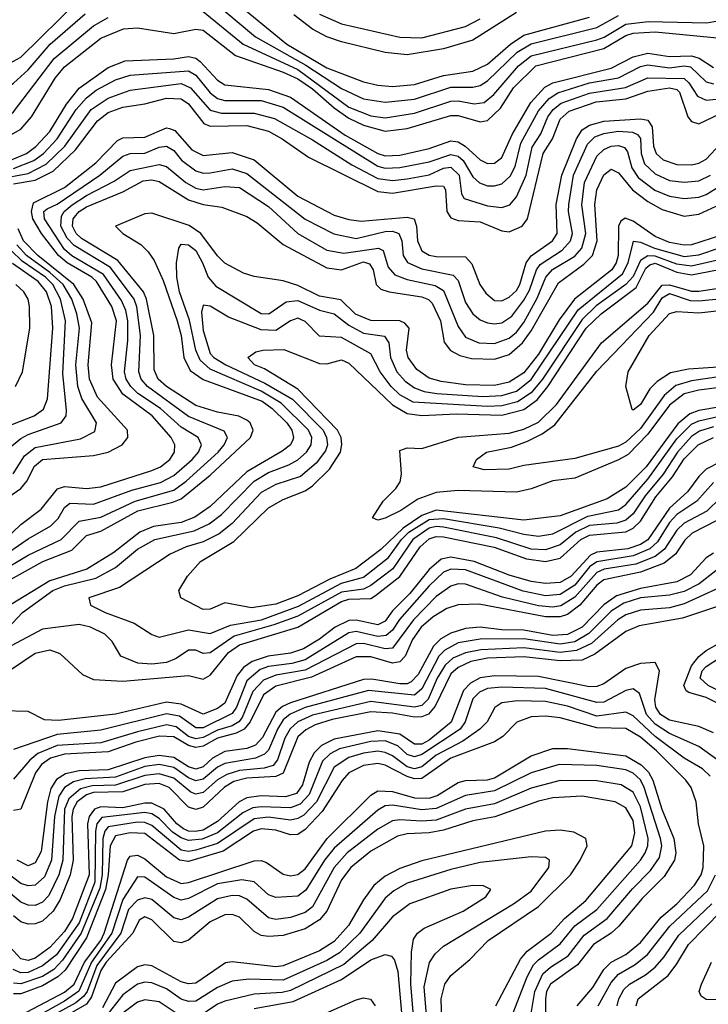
# Model space of a CAD drawing. Header units: inches. Extents: x 884549 to 1028252, y 526810 to 653624.
# Tile 323 of 656: x 892667 to 894556, y 626695 to 629397. Entities that reach past the tile are written whole.
import ezdxf

# ---------------------------------------------------------------- set-up
doc = ezdxf.new("R2010")
doc.units = ezdxf.units.IN
doc.header["$MEASUREMENT"] = 0
doc.layers.add('A8692', color=7, linetype='Continuous')

msp = doc.modelspace()

# ---------------------------------------------------------------- linework, layer by layer
at = {"layer": 'A8692', "color": 5}
for points, elevation in [([(892268.4, 629450), (892310.1, 629350), (892330, 629316.2), (892350, 629294.8), (892370, 629282.3), (892430, 629278.7), (892448.6, 629271.4), (892530, 629216.4), (892590, 629199.7), (892630, 629208.9), (892650, 629222.8), (892690, 629259.1), (892750.7, 629329.3), (892847, 629413)], 3260), ([(892430, 629414.2), (892473.2, 629333.2), (892510, 629296.7), (892550, 629270.7), (892590, 629263.8), (892630, 629272.2), (892670, 629293.8), (892830, 629452.2)], 3280), ([(893252.4, 629450), (893400, 629330), (893510, 629264.8), (893610, 629226.7), (893650, 629217), (893690, 629213.8), (893750, 629219.3), (893830, 629243.5), (893910, 629255.1), (893950, 629274.7), (894013.2, 629330), (894050, 629354.8), (894230, 629403.8)], 3280), ([(892217.9, 629430), (892270, 629305), (892298.9, 629270), (892350, 629233.4), (892390, 629213.7), (892450, 629211), (892470, 629202.3), (892530, 629145.8), (892554.3, 629130), (892590, 629118.1), (892610, 629118.3), (892630, 629126.6), (892650, 629143.5), (892761.4, 629290), (892870, 629380), (892910, 629402.7)], 3240), ([(893170, 629419.6), (893279.9, 629330), (893430, 629259.9), (893570, 629156.8), (893630, 629133.1), (893670, 629127.9), (893750, 629139.9), (893850, 629173.4), (893870, 629174.2), (893913.9, 629166.1), (893941.2, 629170), (893968.2, 629191.8), (894035.3, 629270), (894070, 629297.8), (894250, 629341.8), (894270.8, 629349.2), (894330, 629384.8), (894391.5, 629391.5), (894552.2, 629387.8), (894602.6, 629397.4)], 3240), ([(893230, 629419.9), (893314.1, 629350), (893452.1, 629272.1), (893550, 629207.6), (893610, 629179.5), (893670, 629170.5), (893750, 629179), (893850, 629211.5), (893910, 629211.4), (893930, 629216.2), (893950, 629229.3), (894032.1, 629307.9), (894070, 629331), (894250, 629375.6), (894310, 629408.3)], 3260), ([(894030, 629417), (893910, 629340.8), (893830, 629317.2), (893730, 629300), (893670, 629306.5), (893550, 629336.1), (893510, 629349.8), (893470, 629370.6), (893419, 629410)], 3320), ([(893490, 629412.3), (893550, 629385.5), (893710, 629348.8), (893770, 629347), (893890, 629378.3), (893930, 629398.8)], 3340), ([(892630, 629073.1), (892670, 629096.8), (892699.6, 629130), (892764.1, 629235.9), (892790, 629267.5), (892890, 629346.5), (892951.7, 629371.7), (892990, 629374.5), (893090, 629359.1), (893150, 629370.7), (893170, 629367.8), (893258.8, 629298.8), (893390, 629252.7), (893430, 629234.2), (893470, 629207.4), (893530, 629154.6), (893570, 629126.4), (893610, 629107.1), (893670, 629090.7), (893730, 629098.2), (893850, 629134.3), (893870, 629134.2), (893930, 629116.7), (893950, 629120.5), (893986.4, 629153.6), (894021.6, 629210), (894083.5, 629270), (894270, 629318), (894330, 629353), (894350, 629359.9), (894410, 629363.3), (894610, 629344.6)], 3220), ([(892646.5, 629013.5), (892686.2, 629030), (892711.1, 629048.9), (892749.7, 629090.3), (892795.2, 629164.8), (892830, 629208.9), (892910, 629265.2), (892956.3, 629283.7), (893090, 629289), (893130, 629295.4), (893150, 629291), (893162.2, 629282.2), (893210, 629230.6), (893230, 629218.3), (893350, 629205.4), (893410, 629183.8), (893559.7, 629079.7), (893650, 629029.2), (893670, 629023.3), (893710, 629025), (893790, 629042.9), (893850, 629064.2), (893870, 629061.5), (893889.1, 629050), (893930, 629011.8), (893950, 629001.8), (893970, 629003.1), (893990, 629018.7), (894018, 629082), (894069, 629170), (894108, 629212), (894130, 629223.9), (894290, 629263.5), (894350, 629294.5), (894390, 629304.6), (894450, 629295.8), (894510, 629297.9), (894531, 629291), (894570, 629265.4)], 3180), ([(892650, 628988.1), (892705.7, 629010), (892732, 629030), (892770.1, 629070), (892821.7, 629150), (892850, 629182.7), (892876.8, 629203.2), (892930, 629231.6), (892970, 629244.6), (893130, 629256.2), (893150, 629245), (893190, 629196.5), (893210, 629181), (893230, 629174.8), (893330, 629174.9), (893390, 629157.2), (893650, 628995), (893670, 628989.7), (893710, 628991.4), (893790, 629006.9), (893850, 629026.8), (893870, 629021.9), (893883.6, 629010), (893910, 628966), (893928.7, 628948.7), (893950, 628941.2), (893970, 628940.7), (893990, 628946.8), (894012.5, 628967.5), (894026, 628994), (894042.3, 629057.7), (894090, 629146.6), (894119.2, 629180.8), (894143.7, 629196.3), (894230, 629223.4), (894310, 629237.4), (894370, 629268.4), (894390, 629272.5), (894450, 629264.9), (894490, 629269.9), (894507.1, 629267.1), (894550, 629226.4), (894570, 629220.4)], 3160), ([(892610, 628960.1), (892690, 628974.9), (892739.8, 629000.2), (892791.1, 629050), (892863.4, 629150), (892910, 629181.8), (892970, 629203.2), (893110, 629222), (893135.9, 629210), (893190, 629148.3), (893220.3, 629140.3), (893310, 629140.3), (893366.1, 629126.1), (893470, 629067.5), (893578.5, 628998.5), (893650, 628961.1), (893690, 628955.5), (893730, 628960.5), (893790, 628971.5), (893830, 628989.7), (893850, 628992.4), (893872.8, 628970), (893879, 628919), (893886, 628906), (893950, 628885.7), (893990, 628881.3), (894011.5, 628888.5), (894030, 628910.6), (894056.1, 628970), (894073.2, 629046.8), (894096.4, 629083.6), (894116.1, 629130), (894130.6, 629150), (894152.6, 629167.4), (894230, 629195.3), (894329.3, 629210.7), (894390, 629237.2), (894490, 629235.3), (894503.2, 629223.2), (894526.6, 629186.6), (894550, 629176), (894670, 629188.2)], 3140), ([(892650, 628946.3), (892710, 628956.3), (892759.3, 628980.7), (892820.3, 629039.7), (892880.8, 629119.2), (892910, 629142.3), (892950, 629156.6), (893010, 629165.7), (893070, 629181.2), (893110, 629179.6), (893130, 629165.7), (893172.2, 629112.2), (893190, 629104.9), (893290, 629106), (893350, 629090.7), (893387.6, 629070), (893459.7, 629019.7), (893650, 628925.2), (893690, 628920.4), (893810, 628941), (893830, 628940.1), (893835.1, 628930), (893839.2, 628870), (893850, 628853.4), (893870, 628846.1), (893930, 628841.9), (893990, 628817.1), (894010, 628814.6), (894045.8, 628830), (894060.5, 628850), (894103.1, 629030), (894128.4, 629070), (894150, 629124.2), (894174.1, 629145.9), (894248.2, 629171.8), (894330, 629179.4), (894390, 629200.5), (894450, 629209.4), (894470, 629205.4), (894477.6, 629197.6), (894500.1, 629130), (894510, 629117.1), (894530, 629111.2), (894590, 629139.8)], 3120), ([(892627.5, 627970), (892670, 628011.7), (892726.1, 628053.9), (892770.5, 628109.5), (892790, 628115.3), (892850, 628110.3), (892890, 628114.4), (893030, 628159.7), (893053.6, 628170), (893078.9, 628190), (893092, 628210), (893092.8, 628230), (893082.2, 628250), (893030.9, 628310), (892950, 628369), (892923.2, 628410), (892919.2, 628450), (892932.6, 628570), (892919.8, 628610), (892877.9, 628677.9), (892865.4, 628690), (892797, 628730), (892774, 628750), (892726.5, 628810), (892702.8, 628850), (892699.6, 628870), (892705.4, 628894.6), (892790, 628936.6), (892875.7, 629004.3), (892935.1, 629064.9), (892950, 629072.3), (893010, 629074.2), (893070, 629099.7), (893077.9, 629097.9), (893092.4, 629092.4), (893139.4, 629039.4), (893170, 629023.7), (893250, 629032.5), (893310, 629012.4), (893430, 628912.5), (893530, 628860.6), (893570, 628848.2), (893604, 628844), (893730, 628855.2), (893749.4, 628850), (893756, 628830), (893758.3, 628790), (893770, 628762.9), (893790, 628750.9), (893810, 628747.3), (893890, 628745.8), (893907.2, 628727.2), (893929.8, 628669.8), (893946.3, 628646.3), (893970, 628626.2), (893990, 628625), (894010, 628634.9), (894030, 628653.5), (894039.5, 628670), (894056.8, 628730), (894070, 628749.2), (894129, 628790), (894141.8, 628810), (894138.5, 628890), (894154, 628970), (894195, 629070), (894210, 629094.7), (894230, 629107.2), (894270, 629118.6), (894370, 629124.4), (894390, 629121), (894402.6, 629102.6), (894405.9, 629050), (894413.4, 629030), (894432.3, 629012.3), (894470, 628999.8), (894510, 628998.7), (894530, 629003.1), (894550, 629014.2), (894590, 629056.1)], 3080), ([(892610, 627916.8), (892690, 627972.2), (892752.1, 628007.9), (892772.3, 628027.7), (892790, 628058.4), (892804.4, 628070), (892870, 628067), (892974.8, 628105.2), (893053.1, 628126.9), (893090, 628146.3), (893140.4, 628190), (893158, 628210), (893166.3, 628230), (893156.4, 628250), (893110, 628278.1), (893053.1, 628330), (892991.3, 628371.3), (892971.7, 628390), (892959.4, 628410), (892954.3, 628430), (892963.5, 628516.5), (892963.4, 628570), (892958.7, 628598.6), (892946.2, 628626.2), (892897.2, 628697.2), (892810, 628748.8), (892790, 628766.5), (892735.3, 628850), (892733.2, 628870), (892742.1, 628877.9), (892770, 628890.9), (892886.5, 628970), (892950, 629022.3), (892970, 629030), (893010, 629030.9), (893050, 629047.3), (893070, 629049.8), (893090, 629037.5), (893111.4, 629011.4), (893150, 628982.1), (893170, 628975.8), (893190, 628976.6), (893250, 628987.6), (893290, 628974.9), (893450, 628849.8), (893528.9, 628808.9), (893590, 628796.4), (893670, 628815.7), (893690, 628816.2), (893707.5, 628810), (893715.2, 628790), (893718.7, 628750), (893730.9, 628730.9), (893770, 628713.1), (893856.1, 628696.1), (893870, 628680.7), (893890, 628620.7), (893910.1, 628590), (893930, 628573.5), (893950, 628565), (893970, 628561.9), (893990, 628565.1), (894017.1, 628582.9), (894050, 628627.1), (894065.6, 628654.4), (894084.7, 628710), (894095.1, 628724.9), (894155.6, 628764.4), (894177.9, 628790), (894183.6, 628810), (894173.1, 628870), (894173.6, 628890), (894186.8, 628970), (894224.7, 629055.3), (894244.7, 629075.3), (894270, 629084.5), (894309.2, 629090.8), (894348.6, 629088.6), (894362, 629082), (894370.5, 629070.5), (894372, 629030), (894381.6, 629001.6), (894410, 628973.8), (894450, 628955.4), (894490, 628951), (894530, 628954.4), (894562.5, 628970)], 3060), ([(892610, 627879.9), (892690, 627927.1), (892780.9, 627970), (892830, 628021), (892890, 628031.8), (892984.3, 628075.7), (893090, 628105.9), (893123.5, 628130), (893211.4, 628210), (893228.2, 628230), (893236.9, 628250), (893227.7, 628267.7), (893130, 628308.1), (893017.8, 628390), (893000.4, 628410), (892993.5, 628430), (892998.6, 628530), (892988.5, 628608.5), (892981.2, 628630), (892916.4, 628716.4), (892816.9, 628776.9), (892797.6, 628797.6), (892779.8, 628830), (892782.2, 628857.8), (892789.5, 628870), (892811.4, 628888.5), (892850, 628914.5), (892926.5, 628953.5), (892970, 628983.3), (893050, 628999.6), (893070, 628994.2), (893123.2, 628950), (893150, 628934.6), (893170, 628929.6), (893230, 628938.6), (893270, 628936.1), (893350, 628884.4), (893430.2, 628810.2), (893510, 628764.7), (893556.3, 628756.3), (893651.4, 628770), (893663.8, 628763.8), (893678, 628718), (893696.2, 628696.2), (893730, 628683.4), (893807, 628667), (893830, 628653.7), (893870, 628555.1), (893890, 628525.8), (893926.5, 628510), (893970, 628507.8), (894010, 628522.4), (894030, 628539.5), (894050, 628565.8), (894087.1, 628632.9), (894110.6, 628690), (894129, 628711), (894190, 628747.9), (894209.5, 628770), (894219.8, 628810), (894208.8, 628888.8), (894216.6, 628950), (894250, 629022), (894270, 629040.9), (894290, 629049.6), (894310, 629051.8), (894326.5, 629046.5), (894334.2, 629034.2), (894346, 628990), (894364, 628964), (894409.4, 628929.4), (894450, 628912.9), (894490, 628906.4), (894530, 628909.8), (894550, 628917.4), (894610, 628953.8)], 3040), ([(892610, 627843.2), (892730.4, 627909.6), (892810, 627940.7), (892850, 627981.6), (892890, 627993.1), (892991.1, 628048.9), (893087.5, 628072.5), (893110, 628082), (893190, 628146.5), (893300.7, 628250), (893308, 628270), (893299.4, 628290), (893290, 628297.8), (893268.4, 628308.4), (893210, 628319.9), (893150, 628338.4), (893070.2, 628390), (893047.3, 628410), (893036.1, 628436), (893035.1, 628530), (893015.3, 628630), (893006.3, 628650), (892936.4, 628736.4), (892836.5, 628796.5), (892822.1, 628810), (892811.7, 628830), (892814, 628850), (892820.7, 628859.3), (892830, 628870.8), (892850, 628882.9), (892950, 628924.7), (893005.4, 628954.6), (893030, 628956.9), (893050, 628953.1), (893130, 628902.3), (893170, 628890), (893222, 628882), (893290, 628857), (893319, 628839), (893390, 628780.3), (893510, 628715.7), (893550, 628710.5), (893610, 628732), (893626.5, 628726.5), (893637, 628710), (893644.6, 628670), (893657.7, 628657.7), (893680.3, 628650), (893770, 628636), (893788.7, 628628.7), (893798.9, 628618.9), (893821.4, 628570), (893831.6, 628511.6), (893848.7, 628488.7), (893875, 628475), (893906.7, 628466.7), (893970, 628465.2), (894010, 628478.4), (894046.2, 628510), (894070, 628543.1), (894144.9, 628675.1), (894214.3, 628725.7), (894238.4, 628750), (894251.5, 628790), (894244.5, 628890), (894250, 628930), (894270, 628970.9), (894290, 628986.8), (894310, 628976.5), (894348.6, 628930), (894390, 628897.7), (894430, 628876.1), (894490, 628857.7), (894530, 628862.7), (894590, 628890.9)], 3020), ([(894590, 628804.4), (894510, 628778.8), (894490, 628777.7), (894450, 628785.7), (894410, 628802.1), (894350, 628843.7), (894327.8, 628852.2), (894316.5, 628843.5), (894310.2, 628829.8), (894308.9, 628750), (894303.5, 628730), (894291.3, 628710), (894188.7, 628630), (894146.9, 628573.1), (894090, 628478.5), (894050, 628427.5), (894010, 628401.8), (893970, 628392.9), (893890, 628394.8), (893823.7, 628403.7), (893790, 628413.3), (893756.7, 628436.7), (893732.6, 628470), (893727.9, 628490), (893735.4, 628550), (893723.8, 628563.8), (893710, 628570), (893630, 628571.3), (893588.7, 628588.7), (893548.1, 628628.1), (893490, 628638.4), (893430, 628667.5), (893390, 628680.6), (893310, 628691.6), (893281, 628701), (893230, 628729), (893210, 628748.5), (893164.1, 628810), (893132, 628832), (893030, 628865.5), (893010, 628864.4), (892930, 628830.6), (892949.9, 628810), (892999.7, 628779.7), (893019.9, 628759.9), (893035.8, 628735.8), (893060.9, 628680.9), (893099.2, 628570), (893110, 628530), (893117.5, 628470), (893134.4, 628434.4), (893170, 628409.1), (893332.4, 628350), (893359.7, 628330), (893399.6, 628290), (893413.4, 628270), (893418.7, 628250), (893416.3, 628243.7), (893409.6, 628230), (893387.3, 628212.7), (893290, 628155.8), (893190, 628061.2), (893148, 628032), (893110, 628017.1), (893034.2, 628005.8), (892996.7, 627990), (892925.2, 627934.8), (892851.2, 627888.8), (892750, 627857), (892630, 627783.4)], 2980), ([(892610, 628069.2), (892670.5, 628110), (892687.1, 628130), (892708.1, 628171.9), (892730, 628189.8), (892870, 628200.7), (892910, 628210.3), (892948.4, 628230), (892963.8, 628250), (892962.8, 628270), (892880.7, 628360.7), (892858.3, 628410), (892854.7, 628450), (892865.2, 628565.2), (892840.8, 628630), (892815.5, 628670), (892716.5, 628750), (892677.9, 628790), (892663, 628823)], 3120), ([(892619.1, 627710), (892675.1, 627770), (892758, 627830), (892790, 627843.4), (892875.6, 627864.4), (892930, 627893.7), (892990, 627943.3), (893037.9, 627970), (893145.8, 627994.2), (893186.7, 628013.3), (893220.9, 628039.1), (893309.9, 628130.1), (893350, 628154.4), (893405.1, 628174.9), (893430, 628189.3), (893453.6, 628210), (893466.9, 628230), (893468.6, 628250), (893459, 628270), (893384.2, 628344.2), (893330, 628377.2), (893190, 628438), (893162.1, 628462.1), (893150.6, 628490), (893132.5, 628572.5), (893105.9, 628650), (893098.3, 628690), (893097.6, 628730), (893103.6, 628770), (893110, 628781.2), (893130, 628779.2), (893150, 628763.6), (893168.8, 628730), (893184, 628690), (893205.2, 628665.2), (893330, 628590.8), (893350.2, 628589.8), (893397.9, 628622.1), (893430, 628626.5), (893490, 628599.9), (893529.5, 628590), (893570, 628558.1), (893610, 628536.2), (893668, 628528), (893679.8, 628510), (893684, 628470), (893701.9, 628430), (893724.6, 628404.6), (893750, 628386.7), (893776.6, 628376.6), (893811.4, 628371.4), (893937.7, 628362.3), (893990, 628365), (894030, 628377.1), (894070, 628409.5), (894199.1, 628600.9), (894320.4, 628699.6), (894336.8, 628730), (894351.3, 628788.7), (894370, 628786.7), (894408.8, 628770), (894490, 628746.7), (894530, 628751.2), (894590, 628771.6)], 2960), ([(892649.3, 628150.7), (892680.4, 628199.6), (892710, 628223.2), (892833.9, 628246.1), (892873.6, 628266.4), (892877.7, 628290), (892837.3, 628357.3), (892826.8, 628390), (892821.3, 628450), (892830.9, 628550), (892823.9, 628590), (892809.7, 628630), (892786.7, 628670), (892750, 628703), (892685.7, 628750), (892659.2, 628779.2)], 3140), ([(892630, 628214.8), (892670, 628247.6), (892690, 628258.4), (892780.9, 628290), (892795, 628310), (892795.4, 628324.6), (892785.6, 628425.6), (892792.7, 628570), (892779, 628630), (892757.7, 628670), (892737.8, 628690), (892674, 628734), (892643.6, 628763.6)], 3160), ([(894610, 628743.2), (894510, 628720.2), (894470, 628725.6), (894410, 628748.1), (894390, 628748.4), (894370, 628735.8), (894350, 628691.7), (894330.3, 628670), (894248.2, 628611.8), (894210, 628574.3), (894101.1, 628410), (894070, 628372.7), (894032.3, 628347.7), (893990, 628337.2), (893950, 628335.2), (893746.8, 628346.8), (893710, 628367.1), (893686.3, 628390), (893656.2, 628430), (893630, 628480.1), (893550, 628524.9), (893490, 628528.3), (893450, 628568.6), (893430, 628577.4), (893410, 628570.1), (893370, 628543.5), (893330, 628545.9), (893240.3, 628580.3), (893190, 628610.8), (893170, 628613), (893165.8, 628594.2), (893170, 628543.5), (893190, 628480.7), (893199.4, 628470), (893232.5, 628450), (893339.3, 628399.3), (893415.5, 628355.5), (893499.2, 628270), (893509.2, 628250), (893511.2, 628230), (893506.1, 628213.9), (893480.1, 628179.9), (893437.2, 628142.8), (893370, 628121.1), (893330, 628099.6), (893250, 628014.3), (893214.3, 627985.7), (893170, 627963.9), (893123.4, 627950), (893080.2, 627930), (892941.3, 627838.7), (892856.9, 627810), (892861.5, 627790), (892901.6, 627770), (892980.9, 627740.9), (893030, 627709.4), (893050, 627702.2), (893130, 627722.3), (893190, 627712.3), (893245, 627735), (893330.2, 627750.2), (893432.4, 627787.6), (893550, 627850.7), (893610, 627867), (893678.7, 627921.3), (893714.4, 627970), (893734.7, 627990), (893790, 628024.8), (893830, 628028.2), (893982.7, 628002.7), (894050, 627984.5), (894090, 627979.5), (894130, 627986), (894225.7, 628034.3), (894310, 628051.5), (894330, 628065.9), (894390, 628136), (894470, 628246.5), (894510, 628286.9), (894530, 628296.3), (894590.3, 628309.8)], 2940), ([(892610, 628272.3), (892706.5, 628310), (892732.1, 628327.9), (892743.4, 628356.6), (892758.1, 628550), (892753.9, 628610), (892740.3, 628650), (892717.9, 628677.9), (892647.7, 628727.7)], 3180), ([(894590, 628334.5), (894530, 628323.9), (894505.3, 628314.7), (894472.7, 628287.3), (894385.4, 628170), (894330, 628113.7), (894278.4, 628081.7), (894150, 628035.5), (894050, 628023.4), (893810, 628050.5), (893770, 628036.2), (893718.7, 628001.3), (893657.4, 627942.6), (893589, 627891), (893518.2, 627861.8), (893430, 627815.7), (893370, 627792.4), (893303, 627783), (893230, 627796.5), (893190, 627779.2), (893170, 627777.8), (893109.6, 627810), (893103.7, 627830), (893127.7, 627870), (893163.2, 627910), (893254.9, 627965.1), (893350, 628057.4), (893390, 628080.3), (893450, 628103.5), (893470, 628117.3), (893516.6, 628163.4), (893546.9, 628210), (893551.1, 628231.1), (893548.6, 628250), (893539.3, 628270), (893430, 628382.9), (893339, 628439), (893311.7, 628450), (893293.3, 628470), (893314.5, 628485.5), (893334, 628490), (893391.4, 628491.4), (893490, 628453.2), (893510, 628452.2), (893550, 628463.4), (893570, 628454.5), (893690, 628339.9), (893730, 628315.6), (893770, 628310.8), (893865.1, 628314.9), (893990, 628311.3), (894050, 628327.1), (894086.4, 628353.6), (894116.1, 628390), (894221.4, 628550), (894262.4, 628590), (894358.4, 628661.6), (894384.7, 628715.3), (894395.8, 628724.2), (894410, 628728.5), (894470, 628703.7), (894510, 628696.6), (894610, 628715.7)], 2920), ([(892655.8, 628390), (892674.5, 628430), (892694.6, 628550), (892694, 628610), (892690.1, 628630), (892678.9, 628650), (892656.2, 628670)], 3220), ([(894710, 628403.3), (894530, 628380.5), (894489.9, 628370.1), (894450, 628338.8), (894390, 628259.2), (894336.1, 628203.9), (894310, 628188.9), (894190, 628138.7), (894130, 628131), (894070, 628108.9), (894030, 628100.2), (893870, 628104.3), (893810, 628099.3), (893759.3, 628080.7), (893712.9, 628050), (893670, 628028.7), (893650, 628022.9), (893635.1, 628030), (893664.6, 628075.4), (893699.3, 628110), (893711.2, 628128.8), (893714.9, 628150), (893710, 628214.3), (893730, 628222.1), (893770, 628220.1), (893870, 628251.4), (894010, 628261.9), (894050, 628273.1), (894090, 628292.4), (894139.6, 628340.4), (894263.3, 628510), (894390, 628618.5), (894430, 628668.7), (894450, 628669.6), (894510, 628652.1), (894530, 628651.4), (894610, 628663.9)], 2880), ([(894710, 628435), (894510, 628406), (894467.4, 628392.6), (894434.8, 628365.2), (894370, 628275.2), (894330, 628237.7), (894310, 628226), (894190, 628193), (894050, 628173), (894010, 628163.2), (893941.2, 628161.2), (893911.3, 628170), (893920.3, 628190), (893947.9, 628210), (894016.1, 628223.9), (894059.8, 628240.2), (894100.2, 628259.8), (894135.3, 628284.7), (894250, 628432.1), (894405.4, 628594.6), (894430, 628633.1), (894450, 628645.7), (894506.4, 628626.4), (894530, 628625.5), (894790, 628651.3)], 2860), ([(894610, 628445.3), (894501.9, 628438.1), (894452.6, 628427.4), (894415.8, 628404.2), (894396.2, 628383.8), (894370, 628340.3), (894350, 628325.6), (894346.9, 628326.9), (894329.7, 628390), (894336.3, 628430), (894394.2, 628530), (894450, 628590.5), (894470, 628596.1), (894530, 628592.6), (894750, 628617.3)], 2840), ([(894570, 628279.1), (894532.3, 628267.7), (894510, 628252.8), (894471.9, 628210), (894432.6, 628150), (894383.3, 628090), (894350, 628040.5), (894330, 628023.5), (894305, 628015), (894230, 628008.5), (894192.7, 627990), (894150, 627955.5), (894110, 627941.8), (894070, 627944), (893975.1, 627975.1), (893830, 628003.7), (893810, 628005.6), (893790, 628001.1), (893745.7, 627970), (893690.4, 627889.6), (893630, 627844.4), (893610, 627834.4), (893550, 627825.8), (893430, 627759.9), (893364.1, 627735.9), (893255.1, 627704.9), (893190, 627659.4), (893170, 627657.2), (893150, 627667), (893130, 627666.7), (893096.2, 627643.8), (893070, 627632.4), (893030, 627627.7), (892990.8, 627630.8), (892944.8, 627650), (892921, 627690), (892901, 627710), (892861.8, 627730), (892830, 627736.6), (892730, 627724.1), (892630, 627670.8)], 2960), ([(892610, 627591.4), (892710, 627658.4), (892750, 627667.4), (892777.3, 627657.3), (892839.6, 627599.6), (892870, 627586.2), (892950, 627581.2), (893130, 627597), (893170, 627586.6), (893190, 627598.3), (893239.9, 627660.1), (893270, 627681.3), (893430, 627730.1), (893550, 627800), (893570, 627806.4), (893630, 627808.7), (893643.3, 627816.7), (893710, 627869), (893765.7, 627950), (893790, 627972.1), (893810, 627978.1), (893830, 627977.5), (893969, 627949), (894057.4, 627917.4), (894110, 627910), (894150, 627918.6), (894206.9, 627970), (894230, 627982), (894330, 627991.5), (894350, 628001.4), (894370, 628020.7), (894412.3, 628087.7), (894457.8, 628142.2), (894490, 628191.7), (894528, 628230), (894570, 628250.1)], 2980), ([(894590, 628183.1), (894550, 628163.1), (894530, 628143.4), (894499.3, 628100.7), (894450, 628056.5), (894390, 627969.8), (894370, 627956.8), (894335.3, 627944.7), (894250, 627935.2), (894232.6, 627927.4), (894180.4, 627870), (894150, 627852.4), (894110, 627849.1), (894070, 627855.3), (894010, 627872.6), (893913.7, 627910), (893850, 627921.8), (893823.4, 627916.6), (893790, 627887.8), (893737.8, 627822.2), (893690, 627774.8), (893670, 627746.1), (893650, 627736.4), (893590, 627749.2), (893570, 627747.8), (893532.8, 627730), (893490, 627696.4), (893445.5, 627670), (893410, 627658.5), (893348.4, 627650), (893305, 627635), (893281.4, 627618.6), (893263.3, 627596.7), (893230, 627521), (893210, 627506.3), (893170, 627490.9), (893110, 627518.6), (893070, 627523.5), (892930, 627490.7), (892773.8, 627473.8), (892735, 627475), (892690, 627498.2), (892620, 627500)], 3020), ([(894570, 628127.1), (894524.7, 628075.2), (894470, 628039.3), (894450, 628016.8), (894416.5, 627963.5), (894395.5, 627944.5), (894350, 627925), (894250, 627909.4), (894230, 627894.9), (894190, 627845), (894150, 627819.5), (894110, 627815.3), (894048.5, 627828.5), (893890, 627886.7), (893850, 627888.9), (893830, 627880.7), (893790, 627843.1), (893709.4, 627750.6), (893690, 627721.1), (893672.9, 627707.1), (893650, 627704.3), (893590, 627717.6), (893570, 627714), (893450, 627640.2), (893414, 627630), (893350, 627621.7), (893326.7, 627613.3), (893290, 627582.4), (893262.2, 627510), (893250, 627492.4), (893170, 627453.8), (893150, 627453.7), (893105.8, 627485.8), (893070, 627491.5), (892890, 627446.8), (892770, 627434.8), (892650, 627394.1)], 3040), ([(894590, 628084.8), (894551.8, 628048.2), (894490, 628015.4), (894470, 627995.9), (894435.9, 627944.1), (894410, 627923.3), (894357.7, 627902.3), (894270.8, 627889.2), (894250, 627879.7), (894190, 627812), (894151.9, 627788.1), (894130, 627784.3), (894090, 627788.1), (893992, 627812), (893890, 627848), (893870, 627848.2), (893850, 627841.8), (893810, 627814), (893747.4, 627750), (893690, 627672.3), (893670, 627670.3), (893610, 627684.6), (893590, 627684), (893450, 627611.6), (893370, 627597.5), (893335.9, 627584.1), (893306.6, 627553.4), (893277.8, 627482.2), (893268.2, 627470), (893250, 627459.1), (893210, 627446.8), (893170, 627426.7), (893150, 627423.6), (893130, 627430), (893096.2, 627456.2), (893070, 627461.3), (892990, 627442.8), (892890, 627412.3), (892770, 627404.6), (892717.2, 627382.8), (892695.3, 627364.7), (892650, 627312.8)], 3060), ([(894610, 628038.2), (894512.1, 627987.9), (894491.9, 627968.1), (894466.5, 627930), (894434.7, 627905.3), (894370, 627880.7), (894270, 627860), (894250, 627845.1), (894203.6, 627790), (894170, 627764.6), (894150, 627758.2), (894110, 627758.4), (893927.6, 627792.4), (893870, 627790.7), (893838.8, 627781.2), (893801.8, 627758.2), (893768.1, 627730), (893744.5, 627695.5), (893724.3, 627650), (893710, 627634.3), (893690, 627631), (893630, 627648.7), (893590, 627648.6), (893467.9, 627592.1), (893370, 627568.1), (893335.6, 627544.4), (893299.7, 627470), (893282.5, 627450), (893261.3, 627438.7), (893210, 627424.9), (893170, 627403.3), (893150, 627399.2), (893130, 627404.5), (893090, 627428.4), (893050.9, 627430.9), (892985.9, 627414.1), (892910, 627387.6), (892790, 627381.2), (892751.9, 627370), (892727, 627353), (892710.9, 627330), (892670, 627229.9), (892650, 627226.4)], 3080), ([(894570, 627933), (894550, 627920.1), (894507, 627873), (894470, 627854.2), (894370, 627835.7), (894304.1, 627815.9), (894270, 627790.9), (894210.4, 627729.6), (894170, 627709.1), (894130, 627706.7), (894050, 627721.7), (893990, 627722.5), (893930, 627729.8), (893890, 627725.9), (893850, 627713.2), (893822.7, 627697.3), (893802.2, 627677.8), (893759.8, 627600.2), (893740.6, 627579.4), (893730, 627574.2), (893710, 627573.8), (893633.3, 627586.7), (893610, 627586.3), (893410, 627522), (893388.2, 627511.8), (893370, 627496.1), (893333.4, 627426.6), (893314.1, 627405.9), (893290, 627397), (893230, 627388.5), (893196.2, 627370), (893170, 627346.7), (893150, 627339.6), (893130, 627346.2), (893090, 627371.7), (893050, 627377.9), (893010, 627370.9), (892910, 627337.8), (892830, 627335.3), (892792.7, 627327.3), (892768.5, 627311.5), (892752.9, 627287.1), (892743, 627250), (892725.6, 627114.4), (892710, 627083), (892690, 627074.6), (892660.1, 627090)], 3120), ([(894590, 627894.5), (894531.1, 627848.9), (894490, 627827.6), (894450, 627817.3), (894370, 627810.2), (894324.6, 627795.4), (894290, 627773.5), (894228, 627712), (894190, 627689.8), (894150, 627682.7), (894050, 627697.3), (893930, 627696.6), (893870, 627687), (893833.3, 627666.7), (893817.2, 627650), (893770, 627560.2), (893750, 627542.7), (893624.2, 627555.8), (893450, 627509.5), (893409.2, 627490.8), (893390, 627474.9), (893374.6, 627450), (893350, 627392.3), (893339.1, 627380.9), (893314.4, 627370), (893230, 627355.6), (893210, 627345.4), (893170, 627312.7), (893150, 627308.4), (893130, 627316.4), (893090, 627344.1), (893050, 627352.5), (893010, 627346.9), (892930, 627318.4), (892846.9, 627313.1), (892814.7, 627305.3), (892790, 627290), (892774.1, 627265.9), (892762.8, 627210), (892754.8, 627090), (892735.6, 627044.4), (892710, 627021.6), (892690, 627019.4), (892670, 627026.3), (892612.1, 627070)], 3140), ([(894630, 627857.5), (894490, 627793.4), (894450, 627783), (894370, 627775.9), (894330, 627763.3), (894308.3, 627750), (894235.5, 627684.5), (894194.6, 627665.4), (894150, 627659.9), (894050, 627673), (893932.3, 627667.7), (893890, 627659.4), (893855.7, 627644.3), (893834.4, 627625.6), (893812.7, 627590), (893788, 627532), (893770, 627514.9), (893750, 627510), (893630, 627525.6), (893470, 627488.6), (893430.2, 627469.8), (893408.9, 627451.1), (893394.6, 627425.4), (893374.5, 627365.5), (893362.1, 627350), (893337.4, 627342.6), (893270, 627336), (893234.9, 627325.1), (893210, 627310.3), (893170, 627275.6), (893150, 627271.5), (893137, 627277), (893090, 627314.9), (893050, 627327.5), (893010, 627322.6), (892930, 627295.9), (892865.9, 627294.1), (892834, 627286), (892801.5, 627258.5), (892789.9, 627230.1), (892785.7, 627090), (892774.7, 627050), (892746.7, 626993.3), (892730, 626974.6), (892710, 626965.7), (892690, 626966.9), (892670, 626974.6), (892579.7, 627050)], 3160), ([(894650, 627809.6), (894485.8, 627754.2), (894366.9, 627733.1), (894330, 627718.1), (894244.7, 627655.3), (894210, 627639.4), (894150, 627636.9), (894050, 627648.3), (893950, 627644.6), (893904.7, 627635.3), (893870, 627619.3), (893850, 627601.8), (893807.2, 627512.8), (893788.9, 627491.1), (893770, 627483.3), (893750, 627482.7), (893690, 627493.5), (893630, 627497.3), (893523.9, 627476.1), (893478.1, 627461.9), (893451.8, 627448.2), (893430, 627428.3), (893390, 627329), (893370, 627319.5), (893290, 627315.4), (893254.3, 627305.7), (893229, 627291), (893170, 627235.8), (893150, 627228.9), (893130, 627235.6), (893076.9, 627290), (893050, 627300.8), (893010, 627297.8), (892950, 627277.5), (892870, 627275.5), (892850.1, 627269.9), (892825.1, 627250), (892814.1, 627230), (892810, 627210.5), (892814.2, 627090), (892805.9, 627050), (892777.7, 626982.3), (892758.8, 626950), (892730, 626923.1), (892710, 626915.2), (892690, 626914.4), (892670, 626921.1), (892650, 626937.2)], 3180), ([(894630, 627496.6), (894550, 627537), (894503.2, 627550), (894495.1, 627555.1), (894489.2, 627569.2), (894510, 627623.4), (894530, 627648.9), (894550, 627665.4), (894590, 627687.4)], 3180), ([(894630, 627531.7), (894555.9, 627570), (894534.3, 627590), (894539.5, 627610), (894550, 627621.7), (894590, 627647.5)], 3160), ([(894570, 627439.5), (894530, 627457.5), (894450, 627474.5), (894424.8, 627490), (894411.9, 627510), (894409.3, 627530), (894422, 627610), (894410, 627632.7), (894370.3, 627630.3), (894330, 627615.9), (894270, 627574.5), (894250, 627566.4), (894230, 627565.9), (894090, 627594.4), (893970, 627596), (893930, 627590.7), (893903.8, 627576.2), (893884.6, 627555.4), (893850.6, 627469.4), (893790, 627419.5), (893770, 627408.6), (893750, 627408.3), (893710, 627436.1), (893650, 627445.4), (893530, 627422.2), (893495.4, 627404.6), (893474.9, 627385.1), (893461.2, 627358.8), (893443.3, 627296.7), (893426.4, 627273.6), (893395.9, 627264.1), (893330, 627267.1), (893290, 627260.9), (893269.5, 627250.5), (893210, 627196.1), (893170, 627172.7), (893148.6, 627168.6), (893130, 627170.1), (893116.5, 627176.5), (893098.6, 627190), (893063, 627230), (893030, 627246.7), (893010, 627247), (892950, 627234.1), (892890, 627236.4), (892872.6, 627230), (892857.8, 627210), (892853.4, 627190), (892857.4, 627050), (892812.4, 626930), (892790, 626894.9), (892750, 626850.2), (892710, 626821.2), (892690, 626815.2), (892670, 626819.7), (892630, 626862.9)], 3220), ([(894602.8, 627350), (894530, 627401.8), (894450, 627438.2), (894410, 627463.3), (894386.3, 627490), (894367.4, 627547.4), (894350, 627560.3), (894330, 627556.1), (894270, 627524.2), (894250, 627522.7), (894110, 627561.3), (893990, 627565.2), (893950, 627561), (893928.3, 627551.7), (893910, 627532.9), (893889.1, 627470), (893875.9, 627450), (893770, 627379.8), (893750, 627374.2), (893730, 627380.4), (893704.4, 627404.4), (893670, 627417.5), (893630, 627416.2), (893544.6, 627395.4), (893518.4, 627381.6), (893498.2, 627361.8), (893461.6, 627270), (893436.1, 627243.9), (893410, 627234.3), (893330, 627237), (893306.3, 627233.7), (893279.5, 627220.5), (893210, 627164.9), (893167.5, 627147.5), (893130, 627143.9), (893110, 627151.7), (893086.7, 627166.7), (893050, 627205), (893030, 627217.4), (893010, 627221.3), (892892.3, 627207.7), (892878.8, 627190), (892874.9, 627170), (892873.2, 627030), (892830, 626918.6), (892767.7, 626830), (892730, 626800), (892690, 626782.2), (892670, 626781.1), (892649.6, 626790)], 3240), ([(894561, 627321), (894540.5, 627340.5), (894490, 627370), (894410, 627429.4), (894350, 627485.9), (894330, 627496.5), (894250, 627485), (894170, 627512.6), (894110, 627525.5), (894032.3, 627527.7), (893990, 627522), (893970.4, 627509.6), (893949.7, 627470), (893929.7, 627450), (893883.1, 627416.9), (893810, 627378.7), (893770, 627346), (893750, 627341.2), (893730, 627346.8), (893690, 627376.9), (893670, 627386.1), (893650, 627389), (893610, 627383.5), (893570, 627371.8), (893530, 627345.6), (893481.3, 627250), (893446.3, 627213.7), (893430, 627204.2), (893410, 627200.2), (893350, 627208), (893310, 627203.8), (893210, 627136.3), (893150, 627117.7), (893130, 627113.7), (893110, 627118.1), (893030, 627185.5), (893010, 627193.8), (892990, 627194.8), (892910, 627181.3), (892900.5, 627170), (892895.4, 627150), (892893.3, 627050), (892886.8, 627013.2), (892835.9, 626890), (892784.6, 626815.4), (892760.9, 626790), (892729.5, 626770.5), (892670, 626750.4), (892650, 626753)], 3260), ([(894196.2, 626690), (894239.1, 626740.9), (894270, 626790.6), (894289.9, 626810.1), (894330, 626831.1), (894370, 626864.6), (894426.5, 626933.5), (894470, 626970.8), (894518.5, 627021.5), (894537, 627050), (894542.3, 627070), (894543.5, 627130), (894529.2, 627190), (894522.8, 627250), (894509.6, 627290), (894494.8, 627310), (894414.5, 627390), (894370, 627427.8), (894330, 627452), (894250, 627453), (894150, 627480.6), (894110, 627485.5), (894070, 627483.5), (894031.1, 627468.9), (893992.3, 627430), (893970, 627414.6), (893850, 627370.1), (893770, 627314.2), (893750, 627313.3), (893730, 627319.6), (893670, 627351.2), (893650, 627355.5), (893610, 627350.1), (893569.8, 627330), (893551.4, 627308.6), (893496.5, 627223.5), (893450, 627174), (893430, 627160.9), (893410, 627159.3), (893370, 627172.9), (893330, 627176.3), (893308.5, 627170), (893225, 627115), (893130, 627086.5), (893105.4, 627090), (893010, 627163), (892970, 627165.5), (892930, 627156.6), (892915.6, 627130), (892910, 627050), (892902.6, 627010), (892850, 626876.7), (892791.5, 626788.5), (892772.1, 626770), (892730, 626745.6), (892670, 626723.7), (892650, 626723.8)], 3280), ([(892670, 626664.7), (892790, 626728), (892816.6, 626750), (892844.5, 626810), (892889.3, 626870), (892898.8, 626890), (892962.8, 627090), (892970, 627100.8), (892990, 627104), (893010, 627093.7), (893070, 627044.2), (893110, 627026.6), (893130, 627028.5), (893310, 627088.7), (893330, 627089.6), (893343.9, 627083.9), (893390, 627051.8), (893410, 627047.6), (893430, 627050.8), (893450, 627066.6), (893510.9, 627150), (893630, 627269), (893650, 627280.8), (893690, 627278.8), (893750, 627261.4), (893790, 627260.4), (893812.5, 627267.5), (893870, 627303.7), (893890, 627309.3), (893950, 627310.9), (893970, 627316.5), (894070, 627376.5), (894130, 627396.4), (894170, 627397.1), (894330, 627376.1), (894372.2, 627352.2), (894391.8, 627331.8), (894403.7, 627310), (894428.7, 627230), (894461.6, 627150), (894467.2, 627110), (894463.7, 627090), (894434.7, 627045.3), (894374.7, 626985.3), (894310.6, 626909.4), (894289.9, 626890), (894241, 626859), (894197.4, 626802.6), (894123.2, 626750), (894112.7, 626730), (894109.2, 626710), (894109.2, 626650.8)], 3320), ([(894067.4, 626652.6), (894080, 626730), (894101.9, 626778.1), (894123, 626797), (894172, 626828), (894215.8, 626884.2), (894279, 626930), (894348, 627012), (894397.9, 627062.1), (894422.1, 627097.9), (894428.8, 627130), (894425.4, 627150), (894380.4, 627290), (894370, 627310.7), (894350, 627328.8), (894330, 627338.3), (894250.3, 627349.7), (894147.3, 627352.7), (894070, 627330.2), (893970, 627280.8), (893890, 627268), (893810, 627232.3), (893770, 627228.1), (893690, 627241.6), (893670, 627239), (893650, 627227.5), (893530, 627123), (893503.6, 627090), (893452.5, 627007.5), (893430, 626991.7), (893370, 626987.7), (893350, 626995.2), (893310, 627031.2), (893276.3, 627036.3), (893210, 627025), (893130, 626984.8), (893110, 626980.6), (893090, 626987.5), (893010, 627043.5), (892990, 627044.7), (892950, 626981.9), (892920.1, 626890), (892863.9, 626810), (892828.9, 626731.1), (892790, 626703.4), (892690, 626647)], 3340), ([(894012.6, 626650), (894059.1, 626770), (894077, 626803), (894090, 626817.1), (894150, 626860.3), (894190.4, 626909.6), (894250, 626954.4), (894370, 627089.8), (894383, 627110), (894390.2, 627130), (894391, 627150), (894370, 627236.5), (894350, 627277.1), (894317.3, 627297.3), (894250, 627307.9), (894150, 627308.8), (894070, 627287.4), (893970, 627245), (893890, 627229.8), (893810, 627200.1), (893770, 627197), (893710, 627201.3), (893690, 627197.8), (893650, 627175.4), (893565.4, 627110), (893529.8, 627070), (893470, 626961.8), (893450, 626946.8), (893410, 626932.8), (893370, 626927.1), (893350, 626932.1), (893290, 626983.4), (893270, 626992.1), (893250, 626993.4), (893210, 626984.4), (893130, 626933.5), (893110, 626926.9), (893090, 626931.7), (893030, 626982.5), (893010, 626986.9), (892990, 626980.6), (892965.4, 626954.6), (892944.3, 626890), (892878.4, 626801.6), (892851.8, 626730), (892842.7, 626717.3), (892821.2, 626698.8), (892718.2, 626641.8)], 3360), ([(893972.9, 626690), (894041.1, 626818.9), (894059.6, 626840.4), (894124.9, 626890), (894161.7, 626930), (894220.6, 626979.4), (894346.3, 627130), (894355, 627165), (894350, 627199.3), (894330, 627234.3), (894301.1, 627250), (894210, 627266.1), (894130, 627261.7), (894090, 627252.4), (893970.6, 627209.4), (893910, 627198.6), (893830, 627172.3), (893790, 627165.3), (893730, 627162.8), (893703.7, 627156.3), (893630, 627115), (893575.5, 627070), (893550, 627036.1), (893509.5, 626950.5), (893490, 626926.5), (893450, 626901.8), (893390, 626883.4), (893350, 626880.3), (893330, 626883.7), (893310, 626894.1), (893270, 626933.4), (893250, 626940.9), (893230, 626940.2), (893190, 626921.4), (893130, 626871), (893110, 626863.6), (893090, 626867.3), (893030, 626926.1), (893010, 626934.7), (892994.9, 626925.1), (892977.1, 626890), (892904, 626810), (892890, 626787.2), (892864.5, 626715.5), (892850, 626694.9), (892730, 626625.7)], 3380), ([(893826.8, 626590), (893823.7, 626710), (893833.4, 626750), (893850, 626773.8), (893902.1, 626817.9), (893952, 626870), (894090, 626963.5), (894177.8, 627050), (894205.1, 627090), (894223.7, 627130), (894220.5, 627150), (894187.3, 627167.3), (894150, 627172.1), (894109.6, 627169.6), (893770, 627088.4), (893710, 627067.1), (893670, 627046.3), (893639, 627021), (893610, 626981.7), (893569.5, 626910.5), (893530, 626867.1), (893490, 626841.3), (893390, 626800.6), (893370, 626797.5), (893250, 626811), (893231.3, 626808.7), (893150, 626752.7), (893130, 626751), (893110, 626756.5), (893030, 626800), (893010, 626802.9), (892990, 626797.9), (892930, 626752.5), (892894.6, 626685.4)], 3420), ([(893787.4, 626610), (893777.1, 626742.9), (893790.9, 626809.1), (893806.5, 626833.5), (893830, 626854.3), (894021.7, 626970), (894070, 627005.5), (894119.1, 627070), (894120.3, 627090), (894110, 627097.2), (894070, 627099.7), (893930, 627083.7), (893850, 627064.7), (893730, 627026.7), (893693.5, 627006.5), (893670, 626986.1), (893600, 626890), (893544.1, 626835.9), (893510, 626814.5), (893390, 626761.1), (893296, 626764), (893250, 626758.3), (893210, 626740.4), (893150, 626703.7), (893130, 626702.1), (893110, 626708.3), (893070, 626736.8), (893030, 626753.8), (893010, 626755.1), (892990, 626749.5), (892950, 626721), (892890, 626643.6)], 3440), ([(894254.5, 626690), (894290, 626754.4), (894310, 626777.8), (894355.8, 626804.2), (894389, 626831), (894450.6, 626909.4), (894554, 627006), (894576.3, 627050)], 3260), ([(893750.3, 626630), (893740.3, 626750), (893742, 626838), (893747, 626873), (893758.5, 626890), (893776.5, 626903.5), (893883.9, 626950), (893946.3, 626990), (893959.2, 627010), (893939.9, 627019.9), (893910, 627020.6), (893850, 627010.3), (893737.8, 626970), (893690, 626934.3), (893634.4, 626870), (893555.9, 626804.1), (893410, 626732.7), (893387.1, 626727.1), (893310, 626722.3), (893230, 626703.7), (893210, 626695.1), (893150, 626654.5)], 3460), ([(894306.4, 626690), (894310.9, 626710), (894324.8, 626735.2), (894339.9, 626750), (894384.1, 626775.9), (894410, 626796.9), (894435.1, 626824.9), (894475.4, 626884.6), (894566.3, 626970)], 3240), ([(894358.4, 626690), (894364.1, 626710), (894445.9, 626774.1), (894470, 626805.3), (894501.5, 626858.5), (894591.7, 626950)], 3220), ([(893310, 626682.8), (893417.5, 626702.5), (893550, 626762.6), (893630, 626816.8), (893670, 626831.7), (893686.8, 626826.8), (893695.5, 626815.5), (893704.3, 626784.3), (893716.5, 626650)], 3480), ([(894590, 626707), (894550, 626708), (894536.9, 626716.9), (894531.3, 626730), (894537.1, 626750), (894565.4, 626810)], 3180), ([(893110, 626661), (893050, 626701.3), (893010, 626707), (892990, 626700.9), (892950, 626670.4)], 3460), ([(893430, 626636.3), (893590, 626706.9), (893610, 626712.3), (893629.1, 626709.1), (893642.3, 626690)], 3520)]:
    msp.add_lwpolyline(points, dxfattribs=dict(at, elevation=elevation))

doc.saveas('drawing.dxf')
